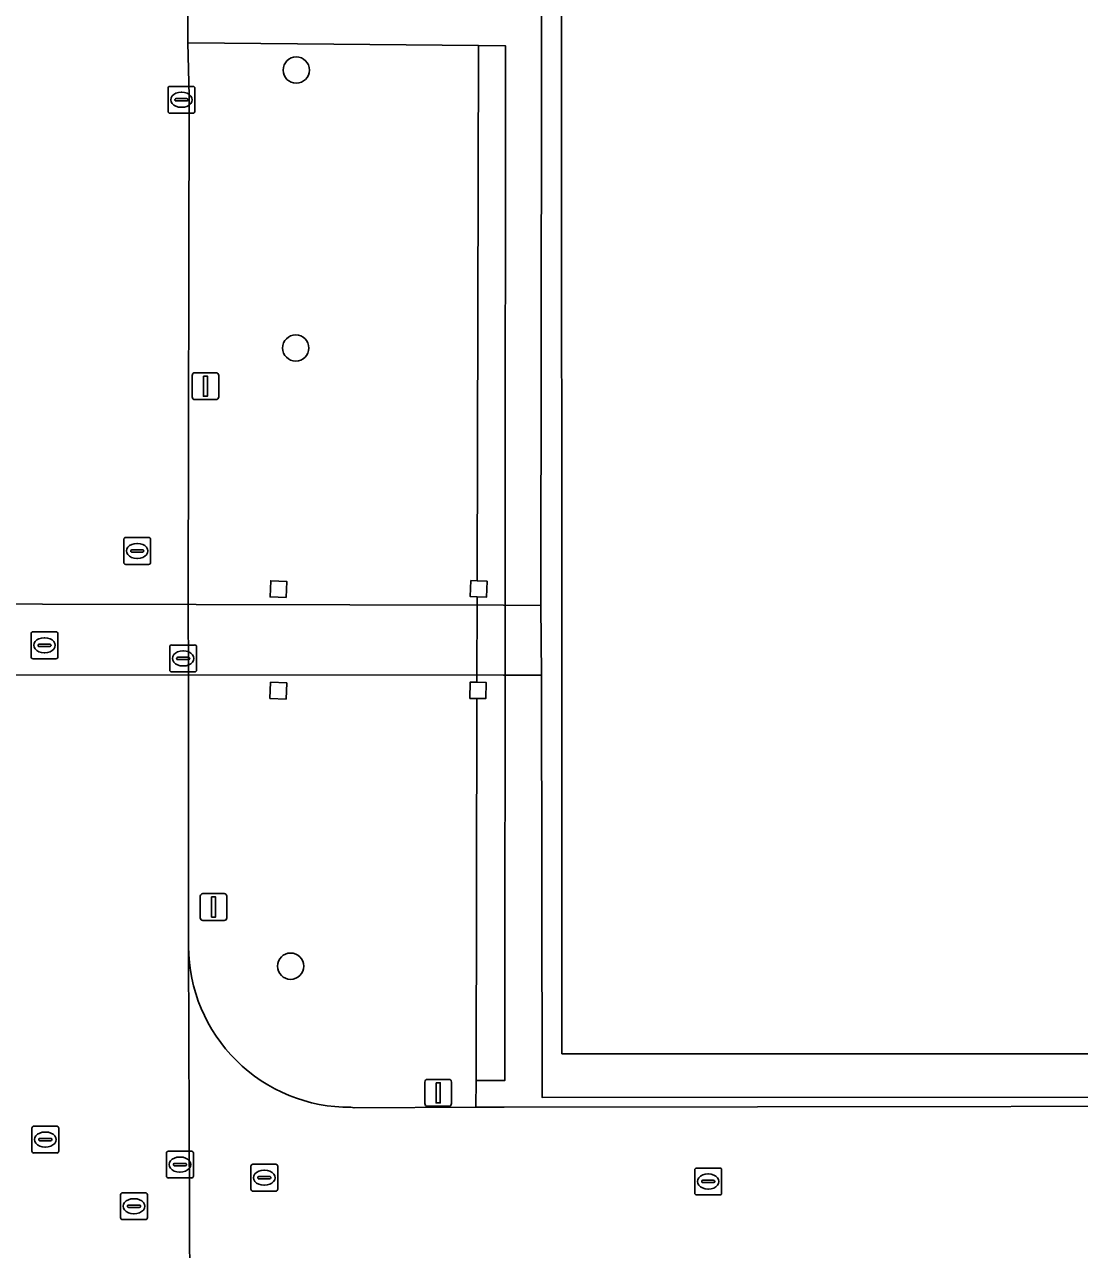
# Model space of a CAD drawing. Extents: x 161477 to 163040, y 383680 to 384871.
# Drawn here: x 162433.95 to 162473.22, y 384318.34 to 384363.92 of the extents above; entities that cross this region are included whole.
import ezdxf

# ---------------------------------------------------------------- set-up
doc = ezdxf.new("R2010")
doc.units = 0
for name, color, linetype in [('IMGEO_Afsluitpaal', 7, 'Continuous'), ('IMGEO_Boom', 7, 'Continuous'), ('IMGEO_Dek', 7, 'Continuous'), ('IMGEO_Groenvoorziening', 7, 'Continuous'), ('IMGEO_Kolk', 7, 'Continuous'), ('IMGEO_Lichtmast', 7, 'Continuous'), ('IMGEO_Pand', 7, 'Continuous'), ('IMGEO_Pand_overbouw', 7, 'Continuous'), ('IMGEO_Pijler', 7, 'Continuous'), ('IMGEO_Rijbaan_lokaal_open', 7, 'Continuous'), ('IMGEO_Rioolput', 7, 'Continuous'), ('IMGEO_Voetpad_gesloten', 7, 'Continuous'), ('IMGEO_Voetpad_open', 7, 'Continuous')]:
    doc.layers.add(name, color=color, linetype=linetype)

msp = doc.modelspace()

# ---------------------------------------------------------------- linework, layer by layer
at = {"layer": 'IMGEO_Afsluitpaal'}
for p, q in [((162448.855, 384323.77), (162448.855, 384324.57)), ((162448.855, 384324.57), (162448.855, 384323.77)), ((162448.955, 384324.67), (162449.745, 384324.67)), ((162449.745, 384324.67), (162448.955, 384324.67)), ((162449.845, 384324.57), (162449.845, 384323.77)), ((162449.845, 384323.77), (162449.845, 384324.57)), ((162449.745, 384323.67), (162448.955, 384323.67)), ((162448.955, 384323.67), (162449.745, 384323.67))]:
    msp.add_line(p, q, dxfattribs=at)
msp.add_lwpolyline([(162449.275, 384324.545), (162449.425, 384324.545), (162449.425, 384323.795), (162449.275, 384323.795), (162449.275, 384324.545)], dxfattribs=at)
for centre, start, end in [((162448.955, 384324.57), 90, 180), ((162448.955, 384324.57), 90, 180), ((162449.745, 384324.57), 0, 90), ((162449.745, 384324.57), 360, 90), ((162448.955, 384323.77), 180, 270), ((162448.955, 384323.77), 180, 270), ((162449.745, 384323.77), 270, 0), ((162449.745, 384323.77), 270, 0)]:
    msp.add_arc(centre, 0.1, start, end, dxfattribs=at)
at = {"layer": 'IMGEO_Boom'}
for centre in [(162444.07, 384362.22), (162444.05, 384351.88), (162443.86, 384328.88)]:
    msp.add_circle(centre, 0.489, dxfattribs=at)
at = {"layer": 'IMGEO_Dek'}
msp.add_lwpolyline([(162451.782, 384342.307), (162411.749, 384342.398), (162408.889, 384342.413), (162408.891, 384342.723), (162405.921, 384342.739), (162405.905, 384339.728), (162405.964, 384339.728), (162451.786, 384339.708), (162453.191, 384339.707), (162453.177, 384342.304)], close=True, dxfattribs=at)
at = {"layer": 'IMGEO_Groenvoorziening'}
for points in [[(162450.85, 384363.136), (162444.111, 384363.198), (162440.039, 384363.235), (162440.083, 384361.263), (162440.052, 384342.334), (162440.054, 384339.713), (162440.062, 384329.611)], [(162446.105, 384323.63), (162446.221, 384323.606), (162450.753, 384323.629), (162450.759, 384324.632), (162450.792, 384338.843), (162450.53, 384338.845), (162450.535, 384339.445), (162450.794, 384339.443), (162450.801, 384342.619), (162450.546, 384342.63), (162450.571, 384343.229), (162450.803, 384343.22), (162450.85, 384363.136)]]:
    msp.add_lwpolyline(points, dxfattribs=at)
for points in [[(162451.852, 384363.126), (162450.85, 384363.136), (162450.803, 384343.22), (162451.17, 384343.205), (162451.145, 384342.605), (162450.801, 384342.619), (162450.794, 384339.443), (162451.133, 384339.44), (162451.128, 384338.841), (162450.792, 384338.843), (162450.759, 384324.632), (162451.834, 384324.631)], [(162443.692, 384342.595), (162443.093, 384342.62), (162443.118, 384343.219), (162443.717, 384343.195)], [(162443.688, 384338.821), (162443.09, 384338.846), (162443.114, 384339.445), (162443.714, 384339.421)]]:
    msp.add_lwpolyline(points, close=True, dxfattribs=at)
msp.add_arc((162446.064, 384329.632), 6.002, 180.2019, 270.3889, dxfattribs=at)
at = {"layer": 'IMGEO_Kolk'}
for p, q in [((162439.296, 384360.689), (162439.296, 384361.541)), ((162439.371, 384361.615), (162440.223, 384361.615)), ((162439.784, 384361.395), (162439.809, 384361.395)), ((162440.297, 384361.541), (162440.297, 384360.689)), ((162439.555, 384361.109), (162439.555, 384361.121)), ((162439.993, 384361.072), (162439.595, 384361.072)), ((162439.598, 384361.158), (162439.996, 384361.158)), ((162439.807, 384360.835), (162439.782, 384360.835)), ((162440.039, 384361.121), (162440.039, 384361.109)), ((162440.223, 384360.615), (162439.371, 384360.615)), ((162439.359, 384339.904), (162439.359, 384340.756)), ((162439.434, 384340.83), (162440.286, 384340.83)), ((162440.36, 384340.756), (162440.36, 384339.904)), ((162439.618, 384340.324), (162439.618, 384340.336)), ((162440.056, 384340.287), (162439.658, 384340.287)), ((162439.661, 384340.373), (162440.059, 384340.373)), ((162439.847, 384340.61), (162439.872, 384340.61)), ((162440.102, 384340.336), (162440.102, 384340.324)), ((162440.286, 384339.83), (162439.434, 384339.83)), ((162439.87, 384340.05), (162439.845, 384340.05)), ((162439.239, 384321.074), (162439.239, 384321.926)), ((162439.314, 384322), (162440.166, 384322)), ((162439.727, 384321.78), (162439.752, 384321.78)), ((162440.24, 384321.926), (162440.24, 384321.074)), ((162439.498, 384321.494), (162439.498, 384321.506)), ((162439.936, 384321.457), (162439.538, 384321.457)), ((162439.541, 384321.543), (162439.939, 384321.543)), ((162439.75, 384321.22), (162439.725, 384321.22)), ((162439.982, 384321.506), (162439.982, 384321.494)), ((162440.166, 384321), (162439.314, 384321))]:
    msp.add_line(p, q, dxfattribs=at)
for points in [[(162439.296, 384360.689), (162439.296, 384361.541)], [(162439.371, 384361.615), (162440.223, 384361.615)], [(162440.297, 384361.541), (162440.297, 384360.689)], [(162440.223, 384360.615), (162439.371, 384360.615)], [(162439.359, 384339.904), (162439.359, 384340.756)], [(162439.434, 384340.83), (162440.286, 384340.83)], [(162440.36, 384340.756), (162440.36, 384339.904)], [(162440.286, 384339.83), (162439.434, 384339.83)], [(162439.239, 384321.074), (162439.239, 384321.926)], [(162439.314, 384322), (162440.166, 384322)], [(162440.24, 384321.926), (162440.24, 384321.074)], [(162440.166, 384321), (162439.314, 384321)]]:
    msp.add_lwpolyline(points, dxfattribs=at)
for centre, radius, start, end in [((162439.373, 384361.539), 0.0765, 91.552, 178.448), ((162439.373, 384361.539), 0.0765, 91.552, 178.448), ((162440.221, 384361.539), 0.0765, 1.552, 88.448), ((162440.221, 384361.539), 0.0765, 1.552, 88.448), ((162439.595, 384361.118), 0.0403, 85.8775, 175.7526), ((162439.592, 384361.108), 0.0366, 178.938, 274.7102), ((162439.996, 384361.115), 0.043, 264.8664, 352.4533), ((162440, 384361.12), 0.0386, 1.7309, 96.639), ((162439.373, 384360.691), 0.0765, 181.552, 268.448), ((162439.373, 384360.691), 0.0765, 181.552, 268.448), ((162440.221, 384360.691), 0.0765, 271.552, 358.448), ((162440.221, 384360.691), 0.0765, 271.552, 358.448), ((162439.436, 384340.754), 0.0765, 91.552, 178.448), ((162439.436, 384340.754), 0.0765, 91.552, 178.448), ((162440.284, 384340.754), 0.0765, 1.552, 88.448), ((162440.284, 384340.754), 0.0765, 1.552, 88.448), ((162439.658, 384340.333), 0.0403, 85.8775, 175.7526), ((162439.655, 384340.323), 0.0366, 178.938, 274.7102), ((162440.059, 384340.33), 0.043, 264.8664, 352.4533), ((162440.063, 384340.335), 0.0386, 1.7309, 96.639), ((162439.436, 384339.906), 0.0765, 181.552, 268.448), ((162439.436, 384339.906), 0.0765, 181.552, 268.448), ((162440.284, 384339.906), 0.0765, 271.552, 358.448), ((162440.284, 384339.906), 0.0765, 271.552, 358.448), ((162439.316, 384321.924), 0.0765, 91.552, 178.448), ((162439.316, 384321.924), 0.0765, 91.552, 178.448), ((162440.164, 384321.924), 0.0765, 1.552, 88.448), ((162440.164, 384321.924), 0.0765, 1.552, 88.448), ((162439.538, 384321.503), 0.0403, 85.8775, 175.7526), ((162439.535, 384321.493), 0.0366, 178.938, 274.7102), ((162439.939, 384321.5), 0.043, 264.8664, 352.4533), ((162439.943, 384321.505), 0.0386, 1.7309, 96.639), ((162439.316, 384321.076), 0.0765, 181.552, 268.448), ((162439.316, 384321.076), 0.0765, 181.552, 268.448), ((162440.164, 384321.076), 0.0765, 271.552, 358.448), ((162440.164, 384321.076), 0.0765, 271.552, 358.448)]:
    msp.add_arc(centre, radius, start, end, dxfattribs=at)
for centre, major_axis, ratio, start_param, end_param in [((162439.783, 384361.115), (-0.387, 0.002), 0.722429, 4.712389, 7.853982), ((162439.808, 384361.115), (-0.39, 0.002), 0.717154, 1.570796, 4.712389), ((162439.846, 384340.33), (-0.387, 0.002), 0.722429, 4.712389, 7.853982), ((162439.871, 384340.33), (-0.39, 0.002), 0.717154, 1.570796, 4.712389), ((162439.726, 384321.5), (-0.387, 0.002), 0.722429, 4.712389, 7.853982), ((162439.751, 384321.5), (-0.39, 0.002), 0.717154, 1.570796, 4.712389)]:
    msp.add_ellipse(centre, major_axis=major_axis, ratio=ratio, start_param=start_param, end_param=end_param, dxfattribs=at)
at = {"layer": 'IMGEO_Lichtmast'}
for p, q in [((162440.195, 384350.06), (162440.195, 384350.86)), ((162440.195, 384350.86), (162440.195, 384350.06)), ((162440.295, 384350.96), (162441.085, 384350.96)), ((162441.085, 384350.96), (162440.295, 384350.96)), ((162441.185, 384350.86), (162441.185, 384350.06)), ((162441.185, 384350.06), (162441.185, 384350.86)), ((162441.085, 384349.96), (162440.295, 384349.96)), ((162440.295, 384349.96), (162441.085, 384349.96)), ((162440.495, 384330.68), (162440.495, 384331.48)), ((162440.495, 384331.48), (162440.495, 384330.68)), ((162440.595, 384331.58), (162441.385, 384331.58)), ((162441.385, 384331.58), (162440.595, 384331.58)), ((162441.485, 384331.48), (162441.485, 384330.68)), ((162441.485, 384330.68), (162441.485, 384331.48)), ((162441.385, 384330.58), (162440.595, 384330.58)), ((162440.595, 384330.58), (162441.385, 384330.58))]:
    msp.add_line(p, q, dxfattribs=at)
for points in [[(162440.615, 384350.835), (162440.765, 384350.835), (162440.765, 384350.085), (162440.615, 384350.085), (162440.615, 384350.835)], [(162440.915, 384331.455), (162441.065, 384331.455), (162441.065, 384330.705), (162440.915, 384330.705), (162440.915, 384331.455)]]:
    msp.add_lwpolyline(points, dxfattribs=at)
for centre, start, end in [((162440.295, 384350.86), 90, 180), ((162440.295, 384350.86), 90, 180), ((162441.085, 384350.86), 0, 90), ((162441.085, 384350.86), 360, 90), ((162440.295, 384350.06), 180, 270), ((162440.295, 384350.06), 180, 270), ((162441.085, 384350.06), 270, 0), ((162441.085, 384350.06), 270, 0), ((162440.595, 384331.48), 90, 180), ((162440.595, 384331.48), 90, 180), ((162441.385, 384331.48), 0, 90), ((162441.385, 384331.48), 360, 90), ((162440.595, 384330.68), 180, 270), ((162440.595, 384330.68), 180, 270), ((162441.385, 384330.68), 270, 0), ((162441.385, 384330.68), 270, 0)]:
    msp.add_arc(centre, 0.1, start, end, dxfattribs=at)
at = {"layer": 'IMGEO_Pand'}
msp.add_lwpolyline([(162497.819, 384421.507), (162490.799, 384424.047), (162490.797, 384427.69), (162462.595, 384427.701), (162462.601, 384424.065), (162455.586, 384421.51), (162455.56, 384376.472), (162453.944, 384375.886), (162453.956, 384325.62), (162499.447, 384325.622), (162499.451, 384375.854), (162497.8, 384376.445)], close=True, dxfattribs=at)
at = {"layer": 'IMGEO_Pand_overbouw'}
for points in [[(162500.19, 384429.596), (162453.287, 384429.651), (162453.177, 384342.304), (162453.191, 384339.707), (162453.223, 384323.993), (162500.175, 384324.006)], [(162490.797, 384427.69), (162490.799, 384424.047), (162497.819, 384421.507), (162497.8, 384376.445), (162499.451, 384375.854), (162499.447, 384325.622), (162453.956, 384325.62), (162453.944, 384375.886), (162455.56, 384376.472), (162455.586, 384421.51), (162462.601, 384424.065), (162462.595, 384427.701)]]:
    msp.add_lwpolyline(points, close=True, dxfattribs=at)
at = {"layer": 'IMGEO_Pijler'}
for points in [[(162443.692, 384342.595), (162443.717, 384343.195), (162443.118, 384343.219), (162443.093, 384342.62)], [(162450.803, 384343.22), (162450.571, 384343.229), (162450.546, 384342.63), (162450.801, 384342.619), (162451.145, 384342.605), (162451.17, 384343.205)], [(162443.688, 384338.821), (162443.714, 384339.421), (162443.114, 384339.445), (162443.09, 384338.846)], [(162450.794, 384339.443), (162450.535, 384339.445), (162450.53, 384338.845), (162450.792, 384338.843), (162451.128, 384338.841), (162451.133, 384339.44)]]:
    msp.add_lwpolyline(points, close=True, dxfattribs=at)
at = {"layer": 'IMGEO_Rijbaan_lokaal_open'}
for points in [[(162440.138, 384272.443), (162440.097, 384280.056), (162440.117, 384287.134), (162440.11, 384289.087), (162440.072, 384300.581), (162440.076, 384306.562), (162440.113, 384316.54), (162440.055, 384329.538), (162440.062, 384329.611), (162440.054, 384339.713), (162440.052, 384342.334), (162440.083, 384361.263), (162440.039, 384363.235), (162440.038, 384364.735), (162440.029, 384388.731), (162440.032, 384390.22), (162440.041, 384396.457), (162440.046, 384399.738), (162440.069, 384415.304), (162440.075, 384419.66), (162440.103, 384427.177)], [(162440.062, 384329.611), (162440.055, 384329.538), (162440.113, 384316.54), (162451.761, 384316.65), (162452.489, 384316.65), (162469.465, 384316.65), (162471.093, 384316.649), (162487.293, 384316.639), (162487.987, 384316.639), (162505.409, 384316.628), (162505.951, 384316.557), (162506.894, 384316.439), (162507.812, 384316.251), (162509.343, 384315.45), (162510.003, 384314.979), (162510.686, 384314.413), (162511.181, 384313.73), (162511.558, 384312.623), (162511.951, 384310.245), (162512.002, 384328.362), (162511.511, 384326.395)], [(162489.531, 384323.688), (162451.809, 384323.634), (162450.753, 384323.629), (162446.221, 384323.606), (162446.105, 384323.63)]]:
    msp.add_lwpolyline(points, dxfattribs=at)
msp.add_arc((162446.064, 384329.632), 6.002, 180.2019, 270.3889, dxfattribs=at)
at = {"layer": 'IMGEO_Rioolput'}
for p, q in [((162437.649, 384343.904), (162437.649, 384344.756)), ((162437.724, 384344.83), (162438.576, 384344.83)), ((162438.137, 384344.61), (162438.162, 384344.61)), ((162438.65, 384344.756), (162438.65, 384343.904)), ((162437.908, 384344.324), (162437.908, 384344.336)), ((162438.346, 384344.287), (162437.948, 384344.287)), ((162437.951, 384344.373), (162438.349, 384344.373)), ((162438.16, 384344.05), (162438.135, 384344.05)), ((162438.392, 384344.336), (162438.392, 384344.324)), ((162438.576, 384343.83), (162437.724, 384343.83)), ((162434.199, 384340.394), (162434.199, 384341.246)), ((162434.274, 384341.32), (162435.126, 384341.32)), ((162435.2, 384341.246), (162435.2, 384340.394)), ((162434.458, 384340.814), (162434.458, 384340.826)), ((162434.896, 384340.777), (162434.498, 384340.777)), ((162434.501, 384340.863), (162434.899, 384340.863)), ((162434.687, 384341.1), (162434.712, 384341.1)), ((162434.942, 384340.826), (162434.942, 384340.814)), ((162435.126, 384340.32), (162434.274, 384340.32)), ((162434.71, 384340.54), (162434.685, 384340.54)), ((162434.229, 384322.004), (162434.229, 384322.856)), ((162434.304, 384322.93), (162435.156, 384322.93)), ((162434.717, 384322.71), (162434.742, 384322.71)), ((162435.23, 384322.856), (162435.23, 384322.004)), ((162434.488, 384322.424), (162434.488, 384322.436)), ((162434.926, 384322.387), (162434.528, 384322.387)), ((162434.531, 384322.473), (162434.929, 384322.473)), ((162434.74, 384322.15), (162434.715, 384322.15)), ((162434.972, 384322.436), (162434.972, 384322.424)), ((162435.156, 384321.93), (162434.304, 384321.93)), ((162442.379, 384320.584), (162442.379, 384321.436)), ((162442.454, 384321.51), (162443.306, 384321.51)), ((162442.867, 384321.29), (162442.892, 384321.29)), ((162443.38, 384321.436), (162443.38, 384320.584)), ((162458.899, 384320.444), (162458.899, 384321.296)), ((162458.974, 384321.37), (162459.826, 384321.37)), ((162459.387, 384321.15), (162459.412, 384321.15)), ((162459.9, 384321.296), (162459.9, 384320.444)), ((162442.638, 384321.004), (162442.638, 384321.016)), ((162443.076, 384320.967), (162442.678, 384320.967)), ((162442.681, 384321.053), (162443.079, 384321.053)), ((162442.89, 384320.73), (162442.865, 384320.73)), ((162443.122, 384321.016), (162443.122, 384321.004)), ((162459.158, 384320.864), (162459.158, 384320.876)), ((162459.596, 384320.827), (162459.198, 384320.827)), ((162459.201, 384320.913), (162459.599, 384320.913)), ((162459.642, 384320.876), (162459.642, 384320.864)), ((162437.529, 384319.524), (162437.529, 384320.376)), ((162437.604, 384320.45), (162438.456, 384320.45)), ((162438.017, 384320.23), (162438.042, 384320.23)), ((162438.53, 384320.376), (162438.53, 384319.524)), ((162443.306, 384320.51), (162442.454, 384320.51)), ((162459.826, 384320.37), (162458.974, 384320.37)), ((162459.41, 384320.59), (162459.385, 384320.59)), ((162437.788, 384319.944), (162437.788, 384319.956)), ((162438.226, 384319.907), (162437.828, 384319.907)), ((162437.831, 384319.993), (162438.229, 384319.993)), ((162438.272, 384319.956), (162438.272, 384319.944)), ((162438.456, 384319.45), (162437.604, 384319.45)), ((162438.04, 384319.67), (162438.015, 384319.67))]:
    msp.add_line(p, q, dxfattribs=at)
for points in [[(162437.649, 384343.904), (162437.649, 384344.756)], [(162437.724, 384344.83), (162438.576, 384344.83)], [(162438.65, 384344.756), (162438.65, 384343.904)], [(162438.576, 384343.83), (162437.724, 384343.83)], [(162434.199, 384340.394), (162434.199, 384341.246)], [(162434.274, 384341.32), (162435.126, 384341.32)], [(162435.2, 384341.246), (162435.2, 384340.394)], [(162435.126, 384340.32), (162434.274, 384340.32)], [(162434.229, 384322.004), (162434.229, 384322.856)], [(162434.304, 384322.93), (162435.156, 384322.93)], [(162435.23, 384322.856), (162435.23, 384322.004)], [(162435.156, 384321.93), (162434.304, 384321.93)], [(162442.379, 384320.584), (162442.379, 384321.436)], [(162442.454, 384321.51), (162443.306, 384321.51)], [(162443.38, 384321.436), (162443.38, 384320.584)], [(162458.899, 384320.444), (162458.899, 384321.296)], [(162458.974, 384321.37), (162459.826, 384321.37)], [(162459.9, 384321.296), (162459.9, 384320.444)], [(162437.529, 384319.524), (162437.529, 384320.376)], [(162437.604, 384320.45), (162438.456, 384320.45)], [(162438.53, 384320.376), (162438.53, 384319.524)], [(162443.306, 384320.51), (162442.454, 384320.51)], [(162459.826, 384320.37), (162458.974, 384320.37)], [(162438.456, 384319.45), (162437.604, 384319.45)]]:
    msp.add_lwpolyline(points, dxfattribs=at)
for centre, radius, start, end in [((162437.726, 384344.754), 0.0765, 91.552, 178.448), ((162437.726, 384344.754), 0.0765, 91.552, 178.448), ((162438.574, 384344.754), 0.0765, 1.552, 88.448), ((162438.574, 384344.754), 0.0765, 1.552, 88.448), ((162437.948, 384344.333), 0.0403, 85.8775, 175.7526), ((162437.945, 384344.323), 0.0366, 178.938, 274.7102), ((162438.349, 384344.33), 0.043, 264.8664, 352.4533), ((162438.353, 384344.335), 0.0386, 1.7309, 96.639), ((162437.726, 384343.906), 0.0765, 181.552, 268.448), ((162437.726, 384343.906), 0.0765, 181.552, 268.448), ((162438.574, 384343.906), 0.0765, 271.552, 358.448), ((162438.574, 384343.906), 0.0765, 271.552, 358.448), ((162434.276, 384341.244), 0.0765, 91.552, 178.448), ((162434.276, 384341.244), 0.0765, 91.552, 178.448), ((162435.124, 384341.244), 0.0765, 1.552, 88.448), ((162435.124, 384341.244), 0.0765, 1.552, 88.448), ((162434.498, 384340.823), 0.0403, 85.8775, 175.7526), ((162434.495, 384340.813), 0.0366, 178.938, 274.7102), ((162434.899, 384340.82), 0.043, 264.8664, 352.4533), ((162434.903, 384340.825), 0.0386, 1.7309, 96.639), ((162434.276, 384340.396), 0.0765, 181.552, 268.448), ((162434.276, 384340.396), 0.0765, 181.552, 268.448), ((162435.124, 384340.396), 0.0765, 271.552, 358.448), ((162435.124, 384340.396), 0.0765, 271.552, 358.448), ((162434.306, 384322.854), 0.0765, 91.552, 178.448), ((162434.306, 384322.854), 0.0765, 91.552, 178.448), ((162435.154, 384322.854), 0.0765, 1.552, 88.448), ((162435.154, 384322.854), 0.0765, 1.552, 88.448), ((162434.528, 384322.433), 0.0403, 85.8775, 175.7526), ((162434.525, 384322.423), 0.0366, 178.938, 274.7102), ((162434.929, 384322.43), 0.043, 264.8664, 352.4533), ((162434.933, 384322.435), 0.0386, 1.7309, 96.639), ((162434.306, 384322.006), 0.0765, 181.552, 268.448), ((162434.306, 384322.006), 0.0765, 181.552, 268.448), ((162435.154, 384322.006), 0.0765, 271.552, 358.448), ((162435.154, 384322.006), 0.0765, 271.552, 358.448), ((162442.456, 384321.434), 0.0765, 91.552, 178.448), ((162442.456, 384321.434), 0.0765, 91.552, 178.448), ((162443.304, 384321.434), 0.0765, 1.552, 88.448), ((162443.304, 384321.434), 0.0765, 1.552, 88.448), ((162458.976, 384321.294), 0.0765, 91.552, 178.448), ((162458.976, 384321.294), 0.0765, 91.552, 178.448), ((162459.824, 384321.294), 0.0765, 1.552, 88.448), ((162459.824, 384321.294), 0.0765, 1.552, 88.448), ((162442.678, 384321.013), 0.0403, 85.8775, 175.7526), ((162442.675, 384321.003), 0.0366, 178.938, 274.7102), ((162443.079, 384321.01), 0.043, 264.8664, 352.4533), ((162443.083, 384321.015), 0.0386, 1.7309, 96.639), ((162459.198, 384320.873), 0.0403, 85.8775, 175.7526), ((162459.195, 384320.863), 0.0366, 178.938, 274.7102), ((162459.599, 384320.87), 0.043, 264.8664, 352.4533), ((162459.603, 384320.875), 0.0386, 1.7309, 96.639), ((162437.606, 384320.374), 0.0765, 91.552, 178.448), ((162437.606, 384320.374), 0.0765, 91.552, 178.448), ((162438.454, 384320.374), 0.0765, 1.552, 88.448), ((162438.454, 384320.374), 0.0765, 1.552, 88.448), ((162442.456, 384320.586), 0.0765, 181.552, 268.448), ((162442.456, 384320.586), 0.0765, 181.552, 268.448), ((162443.304, 384320.586), 0.0765, 271.552, 358.448), ((162443.304, 384320.586), 0.0765, 271.552, 358.448), ((162458.976, 384320.446), 0.0765, 181.552, 268.448), ((162458.976, 384320.446), 0.0765, 181.552, 268.448), ((162459.824, 384320.446), 0.0765, 271.552, 358.448), ((162459.824, 384320.446), 0.0765, 271.552, 358.448), ((162437.828, 384319.953), 0.0403, 85.8775, 175.7526), ((162437.825, 384319.943), 0.0366, 178.938, 274.7102), ((162438.229, 384319.95), 0.043, 264.8664, 352.4533), ((162438.233, 384319.955), 0.0386, 1.7309, 96.639), ((162437.606, 384319.526), 0.0765, 181.552, 268.448), ((162437.606, 384319.526), 0.0765, 181.552, 268.448), ((162438.454, 384319.526), 0.0765, 271.552, 358.448), ((162438.454, 384319.526), 0.0765, 271.552, 358.448)]:
    msp.add_arc(centre, radius, start, end, dxfattribs=at)
for centre, major_axis, ratio, start_param, end_param in [((162438.136, 384344.33), (-0.387, 0.002), 0.722429, 4.712389, 7.853982), ((162438.161, 384344.33), (-0.39, 0.002), 0.717154, 1.570796, 4.712389), ((162434.686, 384340.82), (-0.387, 0.002), 0.722429, 4.712389, 7.853982), ((162434.711, 384340.82), (-0.39, 0.002), 0.717154, 1.570796, 4.712389), ((162434.716, 384322.43), (-0.387, 0.002), 0.722429, 4.712389, 7.853982), ((162434.741, 384322.43), (-0.39, 0.002), 0.717154, 1.570796, 4.712389), ((162442.866, 384321.01), (-0.387, 0.002), 0.722429, 4.712389, 7.853982), ((162442.891, 384321.01), (-0.39, 0.002), 0.717154, 1.570796, 4.712389), ((162459.386, 384320.87), (-0.387, 0.002), 0.722429, 4.712389, 7.853982), ((162459.411, 384320.87), (-0.39, 0.002), 0.717154, 1.570796, 4.712389), ((162438.016, 384319.95), (-0.387, 0.002), 0.722429, 4.712389, 7.853982), ((162438.041, 384319.95), (-0.39, 0.002), 0.717154, 1.570796, 4.712389)]:
    msp.add_ellipse(centre, major_axis=major_axis, ratio=ratio, start_param=start_param, end_param=end_param, dxfattribs=at)
at = {"layer": 'IMGEO_Voetpad_gesloten'}
msp.add_lwpolyline([(162453.177, 384342.304), (162451.782, 384342.307), (162411.749, 384342.398), (162408.889, 384342.413), (162408.891, 384342.723), (162405.921, 384342.739), (162405.905, 384339.728), (162405.964, 384339.728), (162451.786, 384339.708), (162453.191, 384339.707)], close=True, dxfattribs=at)
at = {"layer": 'IMGEO_Voetpad_open'}
msp.add_lwpolyline([(162453.956, 384325.62), (162453.944, 384375.886), (162455.56, 384376.472), (162455.586, 384421.51), (162462.601, 384424.065), (162462.595, 384427.701), (162490.797, 384427.69), (162490.799, 384424.047), (162497.819, 384421.507), (162497.8, 384376.445), (162499.451, 384375.854), (162499.447, 384325.622)], close=True, dxfattribs=at)
msp.add_lwpolyline([(162440.032, 384390.22), (162440.029, 384388.731), (162440.645, 384388.73), (162451.869, 384388.713), (162451.837, 384364.598), (162443.979, 384364.689), (162440.038, 384364.735), (162440.039, 384363.235), (162444.111, 384363.198), (162450.85, 384363.136), (162451.852, 384363.126), (162451.834, 384324.631), (162450.759, 384324.632), (162450.753, 384323.629), (162451.809, 384323.634), (162489.531, 384323.688)], dxfattribs=at)

doc.saveas('drawing.dxf')
